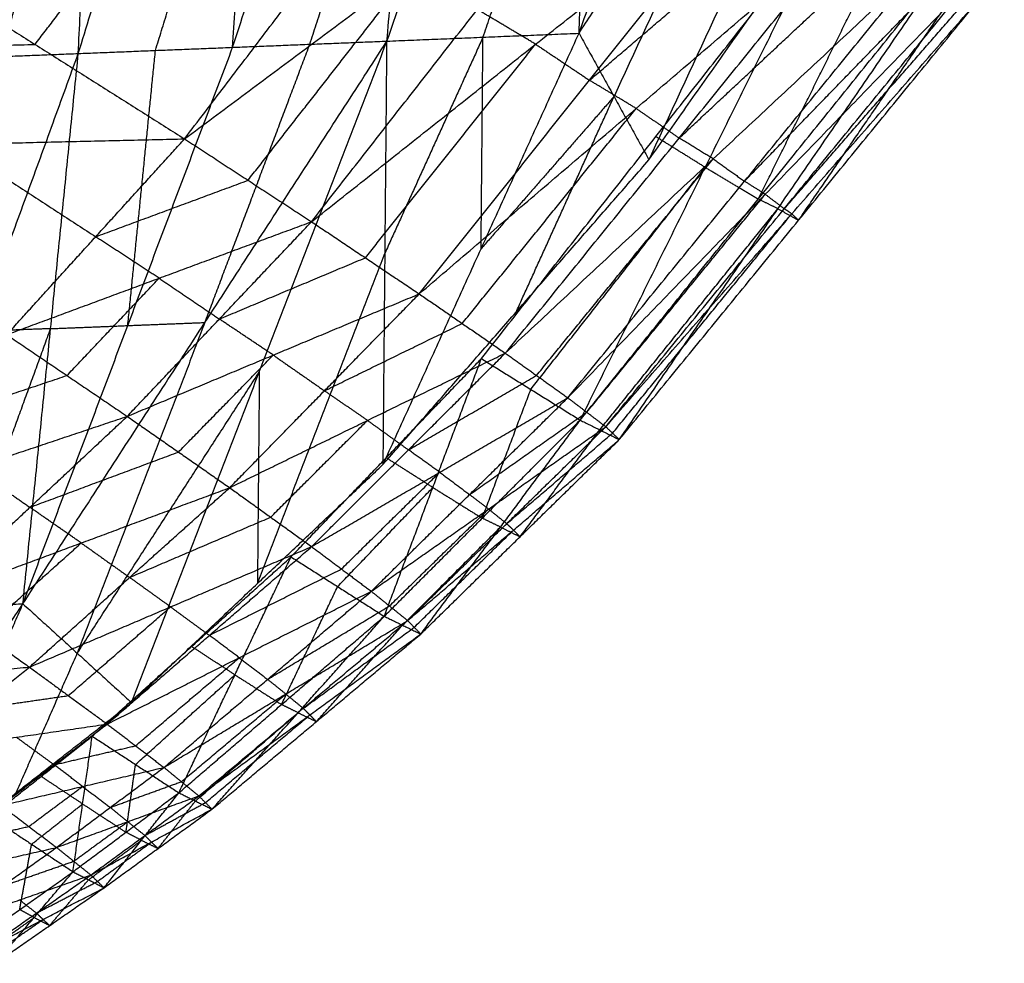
# Model space of a CAD drawing. Header units: millimetres. Extents: x -106 to 110, y -96 to 120.
# Tile 666 of 1020: x 92.24 to 96.3, y -44.71 to -40.83. Entities that reach past the tile are written whole.
import ezdxf

# ---------------------------------------------------------------- set-up
doc = ezdxf.new("R2010")
doc.units = ezdxf.units.MM
doc.header["$MEASUREMENT"] = 0
doc.layers.add('Default', color=7, linetype='Continuous', true_color=0x000000)

msp = doc.modelspace()

# ---------------------------------------------------------------- linework, layer by layer
at = {"layer": 'Default'}
for points in [[(94.5458, -40.8815, 9.9638), (95.4208, -39.5622, 9.861), (96.2958, -38.243, 9.7582)], [(94.8338, -41.4022, 10.4512), (95.5648, -39.8226, 10.1047), (96.2958, -38.243, 9.7582)], [(94.5458, -40.8815, 9.9638), (95.0103, -39.578, 9.6508), (95.4749, -38.2745, 9.3378)], [(93.7557, -40.9139, 9.5615), (94.2045, -39.61, 9.2386), (94.6532, -38.3061, 8.9158)], [(94.5458, -40.8815, 9.9638), (94.5995, -39.5938, 9.4398), (94.6532, -38.3061, 8.9158)], [(92.4856, -40.9648, 8.9117), (92.8873, -39.6626, 8.5629), (93.289, -38.3603, 8.214)], [(93.1205, -40.9394, 9.2362), (93.5455, -39.6361, 8.9), (93.9705, -38.3329, 8.5638)], [(93.1205, -40.9394, 9.2362), (93.2048, -39.6499, 8.7251), (93.289, -38.3603, 8.214)], [(93.7557, -40.9139, 9.5615), (93.8631, -39.6234, 9.0627), (93.9705, -38.3329, 8.5638)], [(91.8463, -40.9897, 8.5881), (92.2253, -39.6888, 8.2274), (92.6043, -38.3878, 7.8667)], [(92.4856, -40.9648, 8.9117), (92.545, -39.6763, 8.3892), (92.6043, -38.3878, 7.8667)], [(92.9229, -41.3159, 13.5778), (93.584, -40.447, 13.5685), (94.2451, -39.5781, 13.5591)], [(95.4208, -39.5622, 9.861), (95.0553, -40.3521, 10.0342), (94.6898, -41.1419, 10.2075)], [(94.1507, -40.8977, 9.7626), (94.3751, -40.2458, 9.6012), (94.5995, -39.5938, 9.4398)], [(92.803, -40.9521, 9.074), (93.0039, -40.301, 8.8996), (93.2048, -39.6499, 8.7251)], [(93.4381, -40.9266, 9.3989), (93.6506, -40.275, 9.2308), (93.8631, -39.6234, 9.0627)], [(92.166, -40.9773, 8.7499), (92.3555, -40.3268, 8.5696), (92.545, -39.6763, 8.3892)], [(94.8338, -41.4022, 10.4512), (95.4427, -40.5398, 10.2998), (96.0515, -39.6774, 10.1485)], [(92.9229, -41.3159, 13.5778), (93.8663, -40.6132, 13.4328), (94.8096, -39.9105, 13.2879)], [(93.4451, -41.6568, 13.3592), (94.1273, -40.7836, 13.3235), (94.8096, -39.9105, 13.2879)], [(92.3075, -40.9277, 13.6216), (92.6381, -40.4933, 13.6169), (92.9686, -40.0588, 13.6123)], [(93.4451, -41.6568, 13.3592), (94.3674, -40.9266, 13.1404), (95.2897, -40.1964, 12.9216)], [(93.8884, -41.9535, 13.0541), (94.589, -41.0749, 12.9878), (95.2897, -40.1964, 12.9216)], [(94.589, -41.0749, 12.9878), (95.0354, -40.6936, 12.8479), (95.4817, -40.3123, 12.708)], [(93.8884, -41.9535, 13.0541), (94.7811, -41.1908, 12.7742), (95.6738, -40.4281, 12.4944)], [(94.1442, -42.22, 10.7093), (94.8619, -41.3068, 10.4749), (95.5795, -40.3936, 10.2405)], [(94.2425, -42.1973, 12.6919), (94.9582, -41.3127, 12.5932), (95.6738, -40.4281, 12.4944)], [(94.5507, -42.4729, 11.0326), (95.0651, -41.4332, 10.6365), (95.5795, -40.3936, 10.2405)], [(94.9582, -41.3127, 12.5932), (95.386, -40.9132, 12.4307), (95.8137, -40.5137, 12.2683)], [(91.6921, -40.5395, 13.6654), (92.3075, -40.9277, 13.6216), (92.9229, -41.3159, 13.5778)], [(95.2837, -41.5634, 10.8121), (95.5409, -41.0436, 10.6141), (95.7981, -40.5237, 10.416)], [(93.184, -41.4863, 13.4685), (93.5251, -41.0498, 13.4507), (93.8663, -40.6132, 13.4328)], [(94.2425, -42.1973, 12.6919), (95.0981, -41.3983, 12.3671), (95.9537, -40.5994, 12.0422)], [(94.4997, -42.381, 12.3043), (95.2267, -41.4902, 12.1733), (95.9537, -40.5994, 12.0422)], [(94.5507, -42.4729, 11.0326), (95.2837, -41.5634, 10.8121), (96.0166, -40.6539, 10.5916)], [(94.7117, -42.5528, 11.5709), (95.3642, -41.6034, 11.0813), (96.0166, -40.6539, 10.5916)], [(95.2267, -41.4902, 12.1733), (95.6329, -41.0716, 11.9972), (96.0391, -40.653, 11.8212)], [(94.4997, -42.381, 12.3043), (95.3122, -41.5438, 11.9522), (96.1246, -40.7066, 11.6001)], [(94.656, -42.5001, 11.9218), (95.3903, -41.6033, 11.7609), (96.1246, -40.7066, 11.6001)], [(95.4492, -41.6508, 11.3845), (95.7755, -41.1761, 11.1397), (96.1017, -40.7013, 10.8948)], [(94.656, -42.5001, 11.9218), (95.4214, -41.6244, 11.56), (96.1868, -40.7488, 11.1981)], [(94.7117, -42.5528, 11.5709), (95.4492, -41.6508, 11.3845), (96.1868, -40.7488, 11.1981)], [(95.3903, -41.6033, 11.7609), (95.773, -41.1655, 11.58), (96.1557, -40.7277, 11.3991)], [(94.3674, -40.9266, 13.1404), (94.2473, -40.8551, 13.232), (94.1273, -40.7836, 13.3235)], [(92.2577, -43.2284, 10.6747), (93.0067, -42.0712, 10.1181), (93.7557, -40.9139, 9.5615)], [(92.705, -43.635, 11.4154), (93.2304, -42.2745, 10.4884), (93.7557, -40.9139, 9.5615)], [(93.1205, -40.9394, 9.2362), (93.4381, -40.9266, 9.3989), (93.7557, -40.9139, 9.5615)], [(93.7401, -42.6547, 10.8858), (94.1429, -41.7681, 10.4248), (94.5458, -40.8815, 9.9638)], [(93.7401, -42.6547, 10.8858), (93.7479, -41.7843, 10.2237), (93.7557, -40.9139, 9.5615)], [(94.1507, -40.8977, 9.7626), (93.9493, -41.341, 9.9931), (93.7479, -41.7843, 10.2237)], [(93.7557, -40.9139, 9.5615), (94.1507, -40.8977, 9.7626), (94.5458, -40.8815, 9.9638)], [(94.1429, -41.7681, 10.4248), (94.1468, -41.3329, 10.0937), (94.1507, -40.8977, 9.7626)], [(94.5458, -40.8815, 9.9638), (94.6898, -41.1419, 10.2075), (94.8338, -41.4022, 10.4512)], [(91.3579, -40.95, 13.6478), (91.8327, -40.9389, 13.6347), (92.3075, -40.9277, 13.6216)], [(92.2577, -43.2284, 10.6747), (92.6891, -42.0839, 9.9554), (93.1205, -40.9394, 9.2362)], [(92.4856, -40.9648, 8.9117), (92.803, -40.9521, 9.074), (93.1205, -40.9394, 9.2362)], [(92.6891, -42.0839, 9.9554), (92.7461, -41.518, 9.5147), (92.803, -40.9521, 9.074)], [(93.0067, -42.0712, 10.1181), (93.2224, -41.4989, 9.7585), (93.4381, -40.9266, 9.3989)], [(93.6667, -41.8051, 13.2066), (94.017, -41.3659, 13.1735), (94.3674, -40.9266, 13.1404)], [(94.3674, -40.9266, 13.1404), (94.4782, -41.0008, 13.0641), (94.589, -41.0749, 12.9878)], [(91.6527, -43.2514, 10.3693), (92.0692, -42.1081, 9.6405), (92.4856, -40.9648, 8.9117)], [(91.8463, -40.9897, 8.5881), (92.166, -40.9773, 8.7499), (92.4856, -40.9648, 8.9117)], [(92.2577, -43.2284, 10.6747), (92.3716, -42.0966, 9.7932), (92.4856, -40.9648, 8.9117)], [(94.7811, -41.1908, 12.7742), (94.6851, -41.1329, 12.881), (94.589, -41.0749, 12.9878)], [(94.6898, -41.1419, 10.2075), (94.4164, -41.455, 10.3161), (94.1429, -41.7681, 10.4248)], [(94.287, -42.0285, 10.6685), (94.4884, -41.5852, 10.438), (94.6898, -41.1419, 10.2075)], [(94.0654, -42.0754, 12.873), (94.4233, -41.6331, 12.8236), (94.7811, -41.1908, 12.7742)], [(94.7811, -41.1908, 12.7742), (94.8696, -41.2517, 12.6837), (94.9582, -41.3127, 12.5932)], [(91.0236, -41.3605, 13.6301), (91.9733, -41.3382, 13.604), (92.9229, -41.3159, 13.5778)], [(92.191, -42.1214, 13.5928), (92.557, -41.7186, 13.5853), (92.9229, -41.3159, 13.5778)], [(92.9229, -41.3159, 13.5778), (93.184, -41.4863, 13.4685), (93.4451, -41.6568, 13.3592)], [(95.0651, -41.4332, 10.6365), (94.9635, -41.37, 10.5557), (94.8619, -41.3068, 10.4749)], [(95.0981, -41.3983, 12.3671), (95.0281, -41.3555, 12.4801), (94.9582, -41.3127, 12.5932)], [(91.9733, -41.3382, 13.604), (92.2651, -41.5284, 13.5946), (92.557, -41.7186, 13.5853)], [(93.7401, -42.6547, 10.8858), (94.287, -42.0285, 10.6685), (94.8338, -41.4022, 10.4512)], [(94.3711, -42.2891, 12.4981), (94.7346, -41.8437, 12.4326), (95.0981, -41.3983, 12.3671)], [(95.0981, -41.3983, 12.3671), (95.1624, -41.4443, 12.2702), (95.2267, -41.4902, 12.1733)], [(94.3475, -42.3464, 10.871), (94.7063, -41.8898, 10.7538), (95.0651, -41.4332, 10.6365)], [(95.0651, -41.4332, 10.6365), (95.1744, -41.4983, 10.7243), (95.2837, -41.5634, 10.8121)], [(92.557, -41.7186, 13.5853), (92.8705, -41.6025, 13.5269), (93.184, -41.4863, 13.4685)], [(95.3122, -41.5438, 11.9522), (95.2694, -41.517, 12.0627), (95.2267, -41.4902, 12.1733)], [(94.5779, -42.4406, 12.1131), (94.945, -41.9922, 12.0326), (95.3122, -41.5438, 11.9522)], [(95.3642, -41.6034, 11.0813), (95.3239, -41.5834, 10.9467), (95.2837, -41.5634, 10.8121)], [(95.3122, -41.5438, 11.9522), (95.3512, -41.5736, 11.8566), (95.3903, -41.6033, 11.7609)], [(94.6312, -42.5129, 11.3018), (94.9977, -42.0581, 11.1915), (95.3642, -41.6034, 11.0813)], [(95.3642, -41.6034, 11.0813), (95.4067, -41.6271, 11.2329), (95.4492, -41.6508, 11.3845)], [(95.4214, -41.6244, 11.56), (95.4058, -41.6139, 11.6605), (95.3903, -41.6033, 11.7609)], [(94.6838, -42.5265, 11.7464), (95.0526, -42.0754, 11.6532), (95.4214, -41.6244, 11.56)], [(95.4214, -41.6244, 11.56), (95.4353, -41.6376, 11.4722), (95.4492, -41.6508, 11.3845)], [(92.191, -42.1214, 13.5928), (92.818, -41.8891, 13.476), (93.4451, -41.6568, 13.3592)], [(92.6869, -42.4573, 13.4146), (93.066, -42.0571, 13.3869), (93.4451, -41.6568, 13.3592)], [(93.4451, -41.6568, 13.3592), (93.6667, -41.8051, 13.2066), (93.8884, -41.9535, 13.0541)], [(92.818, -41.8891, 13.476), (92.6875, -41.8038, 13.5307), (92.557, -41.7186, 13.5853)], [(93.066, -42.0571, 13.3869), (93.3664, -41.9311, 13.2967), (93.6667, -41.8051, 13.2066)], [(93.2226, -43.1449, 11.1506), (93.4852, -42.4646, 10.6871), (93.7479, -41.7843, 10.2237)], [(92.439, -42.2894, 13.5037), (92.6285, -42.0892, 13.4898), (92.818, -41.8891, 13.476)], [(92.818, -41.8891, 13.476), (92.942, -41.9731, 13.4314), (93.066, -42.0571, 13.3869)], [(92.6869, -42.4573, 13.4146), (93.2877, -42.2054, 13.2343), (93.8884, -41.9535, 13.0541)], [(93.1085, -42.7509, 13.1562), (93.4984, -42.3522, 13.1052), (93.8884, -41.9535, 13.0541)], [(93.8884, -41.9535, 13.0541), (94.0654, -42.0754, 12.873), (94.2425, -42.1973, 12.6919)], [(92.3716, -42.0966, 9.7932), (92.5304, -42.0903, 9.8743), (92.6891, -42.0839, 9.9554)], [(93.0067, -42.0712, 10.1181), (92.744, -42.7514, 10.5815), (92.4814, -43.4317, 11.045)], [(92.6891, -42.0839, 9.9554), (92.8479, -42.0775, 10.0368), (93.0067, -42.0712, 10.1181)], [(93.2877, -42.2054, 13.2343), (93.1768, -42.1312, 13.3106), (93.066, -42.0571, 13.3869)], [(93.4984, -42.3522, 13.1052), (93.7819, -42.2138, 12.9891), (94.0654, -42.0754, 12.873)], [(91.9552, -43.2399, 10.522), (92.1634, -42.6683, 10.1576), (92.3716, -42.0966, 9.7932)], [(92.3716, -42.0966, 9.7932), (92.2204, -42.1024, 9.7169), (92.0692, -42.1081, 9.6405)], [(92.191, -42.1214, 13.5928), (92.439, -42.2894, 13.5037), (92.6869, -42.4573, 13.4146)], [(92.8977, -42.6041, 13.2854), (93.0927, -42.4048, 13.2599), (93.2877, -42.2054, 13.2343)], [(93.1085, -42.7509, 13.1562), (93.6755, -42.4741, 12.9241), (94.2425, -42.1973, 12.6919)], [(93.2877, -42.2054, 13.2343), (93.393, -42.2788, 13.1697), (93.4984, -42.3522, 13.1052)], [(93.4457, -42.9933, 12.844), (93.8441, -42.5953, 12.768), (94.2425, -42.1973, 12.6919)], [(94.2425, -42.1973, 12.6919), (94.3711, -42.2891, 12.4981), (94.4997, -42.381, 12.3043)], [(93.3607, -43.0354, 11.0674), (93.7525, -42.6277, 10.8884), (94.1442, -42.22, 10.7093)], [(93.7444, -43.2797, 11.37), (93.9443, -42.7499, 11.0396), (94.1442, -42.22, 10.7093)], [(94.1442, -42.22, 10.7093), (94.3475, -42.3464, 10.871), (94.5507, -42.4729, 11.0326)], [(91.805, -42.5018, 13.6036), (92.122, -42.3956, 13.5537), (92.439, -42.2894, 13.5037)], [(92.4814, -43.4317, 11.045), (92.8559, -42.8531, 10.7667), (93.2304, -42.2745, 10.4884)], [(93.2304, -42.2745, 10.4884), (93.2265, -42.7097, 10.8195), (93.2226, -43.1449, 11.1506)], [(93.8441, -42.5953, 12.768), (94.1076, -42.4422, 12.633), (94.3711, -42.2891, 12.4981)], [(93.6755, -42.4741, 12.9241), (93.587, -42.4131, 13.0146), (93.4984, -42.3522, 13.1052)], [(94.1475, -42.8763, 11.2013), (94.2475, -42.6114, 11.0361), (94.3475, -42.3464, 10.871)], [(93.4457, -42.9933, 12.844), (93.9727, -42.6872, 12.5742), (94.4997, -42.381, 12.3043)], [(93.6911, -43.1771, 12.5057), (94.0954, -42.7791, 12.405), (94.4997, -42.381, 12.3043)], [(94.4997, -42.381, 12.3043), (94.5779, -42.4406, 12.1131), (94.656, -42.5001, 11.9218)], [(91.4191, -42.8822, 13.6144), (92.053, -42.6698, 13.5145), (92.6869, -42.4573, 13.4146)], [(91.8864, -43.2057, 13.4859), (92.2867, -42.8315, 13.4502), (92.6869, -42.4573, 13.4146)], [(92.6869, -42.4573, 13.4146), (92.8977, -42.6041, 13.2854), (93.1085, -42.7509, 13.1562)], [(94.0954, -42.7791, 12.405), (94.3366, -42.6098, 12.2591), (94.5779, -42.4406, 12.1131)], [(93.2771, -42.8721, 13.0001), (93.4763, -42.6731, 12.9621), (93.6755, -42.4741, 12.9241)], [(93.6755, -42.4741, 12.9241), (93.7598, -42.5347, 12.846), (93.8441, -42.5953, 12.768)], [(93.7444, -43.2797, 11.37), (94.1475, -42.8763, 11.2013), (94.5507, -42.4729, 11.0326)], [(93.8948, -43.3527, 11.8567), (94.2228, -42.9128, 11.4446), (94.5507, -42.4729, 11.0326)], [(94.5507, -42.4729, 11.0326), (94.6312, -42.5129, 11.3018), (94.7117, -42.5528, 11.5709)], [(93.6911, -43.1771, 12.5057), (94.1735, -42.8386, 12.2138), (94.656, -42.5001, 11.9218)], [(93.8407, -43.2975, 12.1687), (94.2483, -42.8988, 12.0452), (94.656, -42.5001, 11.9218)], [(94.2483, -42.8988, 12.0452), (94.4661, -42.7126, 11.8958), (94.6838, -42.5265, 11.7464)], [(94.3032, -42.9527, 11.7138), (94.4672, -42.7328, 11.5078), (94.6312, -42.5129, 11.3018)], [(94.656, -42.5001, 11.9218), (94.6838, -42.5265, 11.7464), (94.7117, -42.5528, 11.5709)], [(93.8407, -43.2975, 12.1687), (94.2762, -42.9252, 11.8698), (94.7117, -42.5528, 11.5709)], [(93.8948, -43.3527, 11.8567), (94.3032, -42.9527, 11.7138), (94.7117, -42.5528, 11.5709)], [(92.2867, -42.8315, 13.4502), (92.5922, -42.7178, 13.3678), (92.8977, -42.6041, 13.2854)], [(93.9727, -42.6872, 12.5742), (93.9084, -42.6412, 12.6711), (93.8441, -42.5953, 12.768)], [(92.705, -43.635, 11.4154), (93.2226, -43.1449, 11.1506), (93.7401, -42.6547, 10.8858)], [(93.9443, -42.7499, 11.0396), (93.8484, -42.6888, 10.964), (93.7525, -42.6277, 10.8884)], [(92.053, -42.6698, 13.5145), (92.1698, -42.7506, 13.4824), (92.2867, -42.8315, 13.4502)], [(93.5684, -43.0852, 12.6749), (93.7705, -42.8862, 12.6245), (93.9727, -42.6872, 12.5742)], [(93.9727, -42.6872, 12.5742), (94.034, -42.7331, 12.4896), (94.0954, -42.7791, 12.405)], [(91.8864, -43.2057, 13.4859), (92.4975, -42.9783, 13.3211), (93.1085, -42.7509, 13.1562)], [(92.2847, -43.4889, 13.2851), (92.6966, -43.1199, 13.2207), (93.1085, -42.7509, 13.1562)], [(93.1085, -42.7509, 13.1562), (93.2771, -42.8721, 13.0001), (93.4457, -42.9933, 12.844)], [(93.5525, -43.1576, 11.2187), (93.7484, -42.9537, 11.1292), (93.9443, -42.7499, 11.0396)], [(93.9443, -42.7499, 11.0396), (94.0459, -42.8131, 11.1205), (94.1475, -42.8763, 11.2013)], [(94.1735, -42.8386, 12.2138), (94.1345, -42.8089, 12.3094), (94.0954, -42.7791, 12.405)], [(92.4975, -42.9783, 13.3211), (92.3921, -42.9049, 13.3857), (92.2867, -42.8315, 13.4502)], [(93.7659, -43.2373, 12.3372), (93.9697, -43.038, 12.2755), (94.1735, -42.8386, 12.2138)], [(94.1735, -42.8386, 12.2138), (94.2109, -42.8687, 12.1295), (94.2483, -42.8988, 12.0452)], [(92.6966, -43.1199, 13.2207), (92.9868, -42.996, 13.1104), (93.2771, -42.8721, 13.0001)], [(94.2228, -42.9128, 11.4446), (94.1852, -42.8946, 11.323), (94.1475, -42.8763, 11.2013)], [(94.2762, -42.9252, 11.8698), (94.2622, -42.912, 11.9575), (94.2483, -42.8988, 12.0452)], [(93.8196, -43.3162, 11.6133), (94.0212, -43.1145, 11.529), (94.2228, -42.9128, 11.4446)], [(93.8677, -43.3251, 12.0127), (94.0719, -43.1251, 11.9412), (94.2762, -42.9252, 11.8698)], [(94.2228, -42.9128, 11.4446), (94.263, -42.9328, 11.5792), (94.3032, -42.9527, 11.7138)], [(94.2762, -42.9252, 11.8698), (94.2897, -42.939, 11.7918), (94.3032, -42.9527, 11.7138)], [(92.0856, -43.3473, 13.3855), (92.2915, -43.1628, 13.3533), (92.4975, -42.9783, 13.3211)], [(92.4975, -42.9783, 13.3211), (92.597, -43.0491, 13.2709), (92.6966, -43.1199, 13.2207)], [(92.2847, -43.4889, 13.2851), (92.8652, -43.2411, 13.0646), (93.4457, -42.9933, 12.844)], [(92.6043, -43.7232, 13.034), (93.025, -43.3582, 12.939), (93.4457, -42.9933, 12.844)], [(93.4457, -42.9933, 12.844), (93.5684, -43.0852, 12.6749), (93.6911, -43.1771, 12.5057)], [(92.5428, -43.7729, 11.5077), (92.9517, -43.4041, 11.2875), (93.3607, -43.0354, 11.0674)], [(92.8993, -44.0058, 11.7856), (93.13, -43.5206, 11.4265), (93.3607, -43.0354, 11.0674)], [(93.3607, -43.0354, 11.0674), (93.5525, -43.1576, 11.2187), (93.7444, -43.2797, 11.37)], [(93.025, -43.3582, 12.939), (93.2967, -43.2217, 12.8069), (93.5684, -43.0852, 12.6749)], [(92.8652, -43.2411, 13.0646), (92.7809, -43.1805, 13.1426), (92.6966, -43.1199, 13.2207)], [(92.6043, -43.7232, 13.034), (93.1477, -43.4502, 12.7698), (93.6911, -43.1771, 12.5057)], [(92.838, -43.9015, 12.7561), (93.2645, -43.5393, 12.6309), (93.6911, -43.1771, 12.5057)], [(93.3218, -43.6428, 11.5778), (93.4372, -43.4002, 11.3982), (93.5525, -43.1576, 11.2187)], [(93.6911, -43.1771, 12.5057), (93.7659, -43.2373, 12.3372), (93.8407, -43.2975, 12.1687)], [(91.2819, -44.6882, 12.3244), (91.7698, -43.9583, 11.4995), (92.2577, -43.2284, 10.6747)], [(91.6527, -43.2514, 10.3693), (91.9552, -43.2399, 10.522), (92.2577, -43.2284, 10.6747)], [(91.7556, -44.3753, 11.9977), (92.0067, -43.8018, 11.3362), (92.2577, -43.2284, 10.6747)], [(91.8864, -43.2057, 13.4859), (92.0856, -43.3473, 13.3855), (92.2847, -43.4889, 13.2851)], [(92.2577, -43.2284, 10.6747), (92.4814, -43.4317, 11.045), (92.705, -43.635, 11.4154)], [(92.4445, -43.606, 13.1596), (92.6549, -43.4236, 13.1121), (92.8652, -43.2411, 13.0646)], [(92.8652, -43.2411, 13.0646), (92.9451, -43.2997, 13.0018), (93.025, -43.3582, 12.939)], [(93.2645, -43.5393, 12.6309), (93.5152, -43.3883, 12.484), (93.7659, -43.2373, 12.3372)], [(92.838, -43.9015, 12.7561), (93.3393, -43.5995, 12.4624), (93.8407, -43.2975, 12.1687)], [(92.8993, -44.0058, 11.7856), (93.3218, -43.6428, 11.5778), (93.7444, -43.2797, 11.37)], [(92.9817, -44.0188, 12.4745), (93.4112, -43.6582, 12.3216), (93.8407, -43.2975, 12.1687)], [(93.0356, -44.0733, 12.2098), (93.39, -43.6765, 11.7899), (93.7444, -43.2797, 11.37)], [(93.7444, -43.2797, 11.37), (93.8196, -43.3162, 11.6133), (93.8948, -43.3527, 11.8567)], [(93.8407, -43.2975, 12.1687), (93.8677, -43.3251, 12.0127), (93.8948, -43.3527, 11.8567)], [(93.4112, -43.6582, 12.3216), (93.6395, -43.4916, 12.1671), (93.8677, -43.3251, 12.0127)], [(93.4652, -43.713, 12.0332), (93.6424, -43.5146, 11.8233), (93.8196, -43.3162, 11.6133)], [(92.9817, -44.0188, 12.4745), (93.4383, -43.6857, 12.1656), (93.8948, -43.3527, 11.8567)], [(93.1477, -43.4502, 12.7698), (93.0864, -43.4042, 12.8544), (93.025, -43.3582, 12.939)], [(93.0356, -44.0733, 12.2098), (93.4652, -43.713, 12.0332), (93.8948, -43.3527, 11.8567)], [(93.13, -43.5206, 11.4265), (93.0409, -43.4623, 11.357), (92.9517, -43.4041, 11.2875)], [(92.2303, -44.0051, 11.7065), (92.3558, -43.7184, 11.3758), (92.4814, -43.4317, 11.045)], [(92.7212, -43.8123, 12.895), (92.9344, -43.6312, 12.8324), (93.1477, -43.4502, 12.7698)], [(93.1477, -43.4502, 12.7698), (93.2061, -43.4947, 12.7004), (93.2645, -43.5393, 12.6309)], [(91.471, -43.5568, 13.5295), (91.8779, -43.5228, 13.4073), (92.2847, -43.4889, 13.2851)], [(91.8573, -43.8312, 13.3621), (92.071, -43.66, 13.3236), (92.2847, -43.4889, 13.2851)], [(92.2847, -43.4889, 13.2851), (92.4445, -43.606, 13.1596), (92.6043, -43.7232, 13.034)], [(92.721, -43.8893, 11.6467), (92.9255, -43.705, 11.5366), (93.13, -43.5206, 11.4265)], [(93.13, -43.5206, 11.4265), (93.2259, -43.5817, 11.5021), (93.3218, -43.6428, 11.5778)], [(93.3393, -43.5995, 12.4624), (93.3019, -43.5694, 12.5466), (93.2645, -43.5393, 12.6309)], [(92.071, -43.66, 13.3236), (92.2578, -43.633, 13.2416), (92.4445, -43.606, 13.1596)], [(92.9099, -43.9601, 12.6153), (93.1246, -43.7798, 12.5388), (93.3393, -43.5995, 12.4624)], [(93.3393, -43.5995, 12.4624), (93.3753, -43.6288, 12.392), (93.4112, -43.6582, 12.3216)], [(91.7556, -44.3753, 11.9977), (92.2303, -44.0051, 11.7065), (92.705, -43.635, 11.4154)], [(93.39, -43.6765, 11.7899), (93.3559, -43.6597, 11.6838), (93.3218, -43.6428, 11.5778)], [(93.4383, -43.6857, 12.1656), (93.4247, -43.672, 12.2436), (93.4112, -43.6582, 12.3216)], [(92.9675, -44.0396, 11.9977), (93.1787, -43.858, 11.8938), (93.39, -43.6765, 11.7899)], [(93.0087, -44.0461, 12.3422), (93.2235, -43.8659, 12.2539), (93.4383, -43.6857, 12.1656)], [(93.39, -43.6765, 11.7899), (93.4276, -43.6948, 11.9116), (93.4652, -43.713, 12.0332)], [(93.4383, -43.6857, 12.1656), (93.4517, -43.6994, 12.0994), (93.4652, -43.713, 12.0332)], [(91.8573, -43.8312, 13.3621), (92.2308, -43.7772, 13.198), (92.6043, -43.7232, 13.034)], [(92.168, -44.0581, 13.1463), (92.3862, -43.8906, 13.0901), (92.6043, -43.7232, 13.034)], [(92.6043, -43.7232, 13.034), (92.7212, -43.8123, 12.895), (92.838, -43.9015, 12.7561)], [(92.1225, -44.1043, 11.7635), (92.3326, -43.9386, 11.6356), (92.5428, -43.7729, 11.5077)], [(92.2308, -43.7772, 13.198), (92.3085, -43.8339, 13.1441), (92.3862, -43.8906, 13.0901)], [(92.4638, -44.3305, 12.0275), (92.5033, -44.0517, 11.7676), (92.5428, -43.7729, 11.5077)], [(92.5428, -43.7729, 11.5077), (92.721, -43.8893, 11.6467), (92.8993, -44.0058, 11.7856)], [(92.3862, -43.8906, 13.0901), (92.5537, -43.8515, 12.9926), (92.7212, -43.8123, 12.895)], [(92.168, -44.0581, 13.1463), (92.503, -43.9798, 12.9512), (92.838, -43.9015, 12.7561)], [(92.503, -43.9798, 12.9512), (92.4446, -43.9352, 13.0206), (92.3862, -43.8906, 13.0901)], [(92.396, -44.2306, 12.9032), (92.617, -44.066, 12.8296), (92.838, -43.9015, 12.7561)], [(92.6816, -44.1681, 11.9066), (92.7013, -44.0287, 11.7766), (92.721, -43.8893, 11.6467)], [(92.838, -43.9015, 12.7561), (92.9099, -43.9601, 12.6153), (92.9817, -44.0188, 12.4745)], [(92.5033, -44.0517, 11.7676), (92.418, -43.9951, 11.7016), (92.3326, -43.9386, 11.6356)], [(92.282, -44.1443, 13.0247), (92.3925, -44.062, 12.9879), (92.503, -43.9798, 12.9512)], [(92.503, -43.9798, 12.9512), (92.56, -44.0229, 12.8904), (92.617, -44.066, 12.8296)], [(92.617, -44.066, 12.8296), (92.7634, -44.0131, 12.7225), (92.9099, -43.9601, 12.6153)], [(92.396, -44.2306, 12.9032), (92.6889, -44.1247, 12.6889), (92.9817, -44.0188, 12.4745)], [(92.4638, -44.3305, 12.0275), (92.6816, -44.1681, 11.9066), (92.8993, -44.0058, 11.7856)], [(92.5372, -44.344, 12.6536), (92.7595, -44.1814, 12.5641), (92.9817, -44.0188, 12.4745)], [(92.5915, -44.3965, 12.4161), (92.7454, -44.2012, 12.1008), (92.8993, -44.0058, 11.7856)], [(92.8993, -44.0058, 11.7856), (92.9675, -44.0396, 11.9977), (93.0356, -44.0733, 12.2098)], [(92.9817, -44.0188, 12.4745), (93.0087, -44.0461, 12.3422), (93.0356, -44.0733, 12.2098)], [(92.168, -44.0581, 13.1463), (92.282, -44.1443, 13.0247), (92.396, -44.2306, 12.9032)], [(92.2932, -44.2174, 11.8955), (92.3982, -44.1345, 11.8316), (92.5033, -44.0517, 11.7676)], [(92.5033, -44.0517, 11.7676), (92.5924, -44.1099, 11.8371), (92.6816, -44.1681, 11.9066)], [(92.5372, -44.344, 12.6536), (92.7864, -44.2087, 12.4317), (93.0356, -44.0733, 12.2098)], [(92.5915, -44.3965, 12.4161), (92.8136, -44.2349, 12.313), (93.0356, -44.0733, 12.2098)], [(92.6889, -44.1247, 12.6889), (92.6529, -44.0954, 12.7592), (92.617, -44.066, 12.8296)], [(92.7595, -44.1814, 12.5641), (92.8841, -44.1137, 12.4531), (93.0087, -44.0461, 12.3422)], [(92.8136, -44.2349, 12.313), (92.8905, -44.1372, 12.1553), (92.9675, -44.0396, 11.9977)], [(92.1225, -44.1043, 11.7635), (92.2932, -44.2174, 11.8955), (92.4638, -44.3305, 12.0275)], [(91.9484, -44.2207, 13.2058), (92.1152, -44.1825, 13.1152), (92.282, -44.1443, 13.0247)], [(92.4666, -44.2873, 12.7784), (92.5777, -44.206, 12.7336), (92.6889, -44.1247, 12.6889)], [(92.6889, -44.1247, 12.6889), (92.7242, -44.1531, 12.6265), (92.7595, -44.1814, 12.5641)], [(92.5277, -44.3635, 12.2218), (92.6366, -44.2823, 12.1613), (92.7454, -44.2012, 12.1008)], [(92.7454, -44.2012, 12.1008), (92.7135, -44.1846, 12.0037), (92.6816, -44.1681, 11.9066)], [(92.7454, -44.2012, 12.1008), (92.7795, -44.218, 12.2069), (92.8136, -44.2349, 12.313)], [(92.7864, -44.2087, 12.4317), (92.7729, -44.195, 12.4979), (92.7595, -44.1814, 12.5641)], [(91.7288, -44.3833, 13.2652), (92.0624, -44.3069, 13.0842), (92.396, -44.2306, 12.9032)], [(91.9509, -44.5489, 13.0581), (92.1735, -44.3898, 12.9806), (92.396, -44.2306, 12.9032)], [(92.2444, -44.4862, 12.1538), (92.2688, -44.3518, 12.0246), (92.2932, -44.2174, 11.8955)], [(92.396, -44.2306, 12.9032), (92.4666, -44.2873, 12.7784), (92.5372, -44.344, 12.6536)], [(92.5644, -44.3703, 12.5348), (92.6754, -44.2895, 12.4833), (92.7864, -44.2087, 12.4317)], [(92.7864, -44.2087, 12.4317), (92.8, -44.2218, 12.3723), (92.8136, -44.2349, 12.313)], [(92.1735, -44.3898, 12.9806), (92.32, -44.3385, 12.8795), (92.4666, -44.2873, 12.7784)], [(91.9509, -44.5489, 13.0581), (92.2441, -44.4465, 12.8559), (92.5372, -44.344, 12.6536)], [(92.0249, -44.6419, 12.28), (92.2444, -44.4862, 12.1538), (92.4638, -44.3305, 12.0275)], [(92.0894, -44.6574, 12.8415), (92.3133, -44.5007, 12.7476), (92.5372, -44.344, 12.6536)], [(92.1441, -44.7072, 12.632), (92.304, -44.5188, 12.3298), (92.4638, -44.3305, 12.0275)], [(92.3678, -44.5518, 12.524), (92.4477, -44.4577, 12.3729), (92.5277, -44.3635, 12.2218)], [(92.4638, -44.3305, 12.0275), (92.5277, -44.3635, 12.2218), (92.5915, -44.3965, 12.4161)], [(92.5372, -44.344, 12.6536), (92.5644, -44.3703, 12.5348), (92.5915, -44.3965, 12.4161)], [(92.0894, -44.6574, 12.8415), (92.3405, -44.527, 12.6288), (92.5915, -44.3965, 12.4161)], [(92.1441, -44.7072, 12.632), (92.3678, -44.5518, 12.524), (92.5915, -44.3965, 12.4161)], [(92.3133, -44.5007, 12.7476), (92.4388, -44.4355, 12.6412), (92.5644, -44.3703, 12.5348)], [(92.2441, -44.4465, 12.8559), (92.2787, -44.4736, 12.8017), (92.3133, -44.5007, 12.7476)], [(92.0845, -44.6745, 12.456), (92.1942, -44.5967, 12.3929), (92.304, -44.5188, 12.3298)], [(92.304, -44.5188, 12.3298), (92.2742, -44.5025, 12.2418), (92.2444, -44.4862, 12.1538)], [(92.304, -44.5188, 12.3298), (92.3359, -44.5353, 12.4269), (92.3678, -44.5518, 12.524)], [(92.3405, -44.527, 12.6288), (92.3269, -44.5138, 12.6882), (92.3133, -44.5007, 12.7476)], [(92.1168, -44.6823, 12.7368), (92.2286, -44.6046, 12.6828), (92.3405, -44.527, 12.6288)], [(92.3405, -44.527, 12.6288), (92.3541, -44.5394, 12.5764), (92.3678, -44.5518, 12.524)]]:
    msp.add_open_spline(points, degree=2, dxfattribs=at)

doc.saveas('drawing.dxf')
